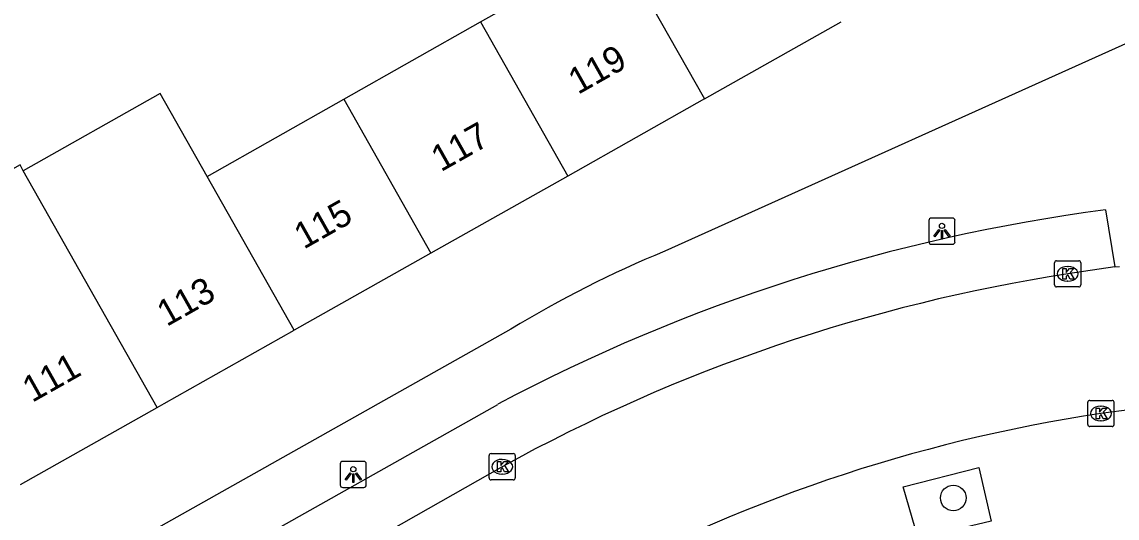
# Model space of a CAD drawing. Extents: x 160037 to 160839, y 385326 to 386441.
# Drawn here: x 160394.42 to 160436.25, y 386067.72 to 386086.69 of the extents above; entities that cross this region are included whole.
import ezdxf

# ---------------------------------------------------------------- set-up
doc = ezdxf.new("R2010")
doc.units = 0
for name, color, linetype in [('IMGEO_Boom', 7, 'Continuous'), ('IMGEO_Kolk', 7, 'Continuous'), ('IMGEO_Lichtpunt', 7, 'Continuous'), ('IMGEO_Pand', 7, 'Continuous'), ('IMGEO_Pand_nummerreeks', 7, 'Continuous'), ('IMGEO_Rijbaan_lokaal_open', 7, 'Continuous'), ('IMGEO_Voetpad_open', 7, 'Continuous')]:
    doc.layers.add(name, color=color, linetype=linetype)

msp = doc.modelspace()

# ---------------------------------------------------------------- linework, layer by layer
at = {"layer": 'IMGEO_Boom'}
msp.add_circle((160429.995, 386068.494), 0.489, dxfattribs=at)
at = {"layer": 'IMGEO_Kolk'}
for p, q in [((160433.865, 386076.632), (160433.865, 386077.484)), ((160433.94, 386077.558), (160434.792, 386077.558)), ((160434.353, 386077.338), (160434.378, 386077.338)), ((160434.866, 386077.484), (160434.866, 386076.632)), ((160434.792, 386076.558), (160433.94, 386076.558)), ((160434.376, 386076.778), (160434.351, 386076.778)), ((160435.134, 386071.297), (160435.134, 386072.149)), ((160435.209, 386072.223), (160436.061, 386072.223)), ((160435.622, 386072.003), (160435.647, 386072.003)), ((160436.135, 386072.149), (160436.135, 386071.297)), ((160435.645, 386071.443), (160435.62, 386071.443)), ((160436.061, 386071.223), (160435.209, 386071.223)), ((160412.337, 386070.187), (160413.189, 386070.187)), ((160412.262, 386069.261), (160412.262, 386070.113)), ((160412.75, 386069.967), (160412.775, 386069.967)), ((160413.263, 386070.113), (160413.263, 386069.261)), ((160412.773, 386069.407), (160412.748, 386069.407)), ((160413.189, 386069.187), (160412.337, 386069.187))]:
    msp.add_line(p, q, dxfattribs=at)
for points in [[(160433.865, 386076.632), (160433.865, 386077.484)], [(160433.94, 386077.558), (160434.792, 386077.558)], [(160434.866, 386077.484), (160434.866, 386076.632)], [(160434.186, 386077.258), (160434.309, 386077.258), (160434.309, 386077.107), (160434.439, 386077.258), (160434.603, 386077.258), (160434.457, 386077.107), (160434.61, 386076.858), (160434.458, 386076.858), (160434.373, 386077.022), (160434.309, 386076.955), (160434.309, 386076.858), (160434.186, 386076.858), (160434.186, 386077.258)], [(160434.792, 386076.558), (160433.94, 386076.558)], [(160435.134, 386071.297), (160435.134, 386072.149)], [(160435.209, 386072.223), (160436.061, 386072.223)], [(160435.455, 386071.923), (160435.578, 386071.923), (160435.578, 386071.772), (160435.708, 386071.923), (160435.872, 386071.923), (160435.726, 386071.772), (160435.879, 386071.523), (160435.727, 386071.523), (160435.642, 386071.687), (160435.578, 386071.62), (160435.578, 386071.523), (160435.455, 386071.523), (160435.455, 386071.923)], [(160436.135, 386072.149), (160436.135, 386071.297)], [(160436.061, 386071.223), (160435.209, 386071.223)], [(160412.337, 386070.187), (160413.189, 386070.187)], [(160412.262, 386069.261), (160412.262, 386070.113)], [(160412.583, 386069.887), (160412.706, 386069.887), (160412.706, 386069.736), (160412.836, 386069.887), (160413, 386069.887), (160412.854, 386069.736), (160413.007, 386069.487), (160412.855, 386069.487), (160412.77, 386069.651), (160412.706, 386069.584), (160412.706, 386069.487), (160412.583, 386069.487), (160412.583, 386069.887)], [(160413.263, 386070.113), (160413.263, 386069.261)], [(160413.189, 386069.187), (160412.337, 386069.187)]]:
    msp.add_lwpolyline(points, dxfattribs=at)
for centre, start, end in [((160433.942, 386077.482), 91.552, 178.448), ((160433.942, 386077.482), 91.552, 178.448), ((160434.79, 386077.482), 1.552, 88.448), ((160434.79, 386077.482), 1.552, 88.448), ((160433.942, 386076.634), 181.552, 268.448), ((160433.942, 386076.634), 181.552, 268.448), ((160434.79, 386076.634), 271.552, 358.448), ((160434.79, 386076.634), 271.552, 358.448), ((160435.211, 386072.147), 91.552, 178.448), ((160435.211, 386072.147), 91.552, 178.448), ((160436.059, 386072.147), 1.552, 88.448), ((160436.059, 386072.147), 1.552, 88.448), ((160435.211, 386071.299), 181.552, 268.448), ((160435.211, 386071.299), 181.552, 268.448), ((160436.059, 386071.299), 271.552, 358.448), ((160436.059, 386071.299), 271.552, 358.448), ((160412.339, 386070.111), 91.552, 178.448), ((160412.339, 386070.111), 91.552, 178.448), ((160413.187, 386070.111), 1.552, 88.448), ((160413.187, 386070.111), 1.552, 88.448), ((160412.339, 386069.263), 181.552, 268.448), ((160412.339, 386069.263), 181.552, 268.448), ((160413.187, 386069.263), 271.552, 358.448), ((160413.187, 386069.263), 271.552, 358.448)]:
    msp.add_arc(centre, 0.0765, start, end, dxfattribs=at)
for centre, major_axis, ratio, start_param, end_param in [((160434.352, 386077.058), (-0.387, 0.002), 0.722429, 4.712389, 7.853982), ((160434.377, 386077.058), (-0.39, 0.002), 0.717154, 1.570796, 4.712389), ((160435.621, 386071.723), (-0.387, 0.002), 0.722429, 4.712389, 7.853982), ((160435.646, 386071.723), (-0.39, 0.002), 0.717154, 1.570796, 4.712389), ((160412.749, 386069.687), (-0.387, 0.002), 0.722429, 4.712389, 7.853982), ((160412.774, 386069.687), (-0.39, 0.002), 0.717154, 1.570796, 4.712389)]:
    msp.add_ellipse(centre, major_axis=major_axis, ratio=ratio, start_param=start_param, end_param=end_param, dxfattribs=at)
at = {"layer": 'IMGEO_Lichtpunt'}
for p, q in [((160429.065, 386079.092), (160429.065, 386078.285)), ((160429.065, 386079.092), (160429.065, 386078.285)), ((160429.967, 386079.187), (160429.159, 386079.187)), ((160429.967, 386079.187), (160429.159, 386079.187)), ((160430.061, 386078.285), (160430.061, 386079.092)), ((160430.061, 386078.285), (160430.061, 386079.092)), ((160429.159, 386078.191), (160429.967, 386078.191)), ((160429.159, 386078.191), (160429.967, 386078.191)), ((160406.576, 386069.795), (160406.576, 386068.988)), ((160406.576, 386069.795), (160406.576, 386068.988)), ((160407.478, 386069.89), (160406.67, 386069.89)), ((160407.478, 386069.89), (160406.67, 386069.89)), ((160407.572, 386068.988), (160407.572, 386069.795)), ((160407.572, 386068.988), (160407.572, 386069.795)), ((160406.67, 386068.894), (160407.478, 386068.894)), ((160406.67, 386068.894), (160407.478, 386068.894))]:
    msp.add_line(p, q, dxfattribs=at)
for points in [[(160429.439, 386078.756), (160429.478, 386078.728), (160429.29, 386078.466), (160429.252, 386078.493), (160429.439, 386078.756)], [(160429.541, 386078.708), (160429.588, 386078.708), (160429.588, 386078.386), (160429.541, 386078.386), (160429.541, 386078.708)], [(160429.651, 386078.728), (160429.689, 386078.755), (160429.876, 386078.493), (160429.837, 386078.465), (160429.651, 386078.728)], [(160406.95, 386069.459), (160406.989, 386069.431), (160406.801, 386069.169), (160406.763, 386069.196), (160406.95, 386069.459)], [(160407.052, 386069.411), (160407.099, 386069.411), (160407.099, 386069.089), (160407.052, 386069.089), (160407.052, 386069.411)], [(160407.162, 386069.431), (160407.2, 386069.458), (160407.387, 386069.196), (160407.348, 386069.168), (160407.162, 386069.431)]]:
    msp.add_lwpolyline(points, dxfattribs=at)
for centre in [(160429.564, 386078.89), (160407.075, 386069.593)]:
    msp.add_circle(centre, 0.0994, dxfattribs=at)
for centre, start, end in [((160429.159, 386079.092), 90, 180), ((160429.159, 386079.092), 90, 180), ((160429.967, 386079.092), 0, 90), ((160429.967, 386079.092), 0, 90), ((160429.159, 386078.285), 180, 270), ((160429.159, 386078.285), 180, 270), ((160429.967, 386078.285), 270, 0), ((160429.967, 386078.285), 270, 360), ((160406.67, 386069.795), 90, 180), ((160406.67, 386069.795), 90, 180), ((160407.478, 386069.795), 0, 90), ((160407.478, 386069.795), 0, 90), ((160406.67, 386068.988), 180, 270), ((160406.67, 386068.988), 180, 270), ((160407.478, 386068.988), 270, 0), ((160407.478, 386068.988), 270, 360)]:
    msp.add_arc(centre, 0.0946, start, end, dxfattribs=at)
at = {"layer": 'IMGEO_Pand'}
for points in [[(160411.936, 386086.683), (160417.158, 386089.636)], [(160417.158, 386089.636), (160420.492, 386083.741)], [(160406.713, 386083.729), (160411.936, 386086.683)], [(160411.936, 386086.683), (160415.265, 386080.795)], [(160420.492, 386083.741), (160425.719, 386086.687)], [(160401.49, 386080.776), (160399.694, 386083.952), (160394.471, 386080.999)], [(160401.49, 386080.776), (160406.713, 386083.729)], [(160406.713, 386083.729), (160410.038, 386077.848)], [(160420.492, 386083.741), (160415.265, 386080.795)], [(160394.471, 386080.999), (160394.344, 386081.223), (160389.122, 386078.27), (160389.351, 386077.865)], [(160399.584, 386071.956), (160394.471, 386080.999)], [(160404.811, 386074.902), (160401.49, 386080.776)], [(160415.265, 386080.795), (160410.038, 386077.848)], [(160410.038, 386077.848), (160404.811, 386074.902)], [(160399.584, 386071.956), (160399.852, 386072.107), (160404.811, 386074.902)], [(160394.362, 386069.004), (160399.584, 386071.956)]]:
    msp.add_lwpolyline(points, dxfattribs=at)
at = {"layer": 'IMGEO_Rijbaan_lokaal_open'}
for points in [[(160436.164, 386077.332), (160434.366, 386077.058)], [(160436.164, 386077.332), (160436.343, 386077.336)], [(160436.816, 386071.875), (160435.635, 386071.723)], [(160412.763, 386069.687), (160398.447, 386061.56), (160375.435, 386048.545), (160364.805, 386042.494)]]:
    msp.add_lwpolyline(points, dxfattribs=at)
for centre, radius, start, end in [((160444.437, 386012.198), 65.637, 98.82631, 118.85324), ((160444.641, 386011.957), 60.441, 98.56954, 118.97396)]:
    msp.add_arc(centre, radius, start, end, dxfattribs=at)
at = {"layer": 'IMGEO_Voetpad_open'}
for points in [[(160437.712, 386086.352), (160418.978, 386077.922)], [(160435.811, 386079.501), (160436.164, 386077.332)], [(160413.098, 386074.945), (160376.029, 386054.076), (160361.429, 386045.73), (160355.592, 386042.393)], [(160363.692, 386044.414), (160395.836, 386062.628), (160412.593, 386072.071)], [(160428.083, 386068.925), (160430.974, 386069.656), (160431.438, 386067.604), (160428.651, 386066.95), (160428.083, 386068.925)]]:
    msp.add_lwpolyline(points, dxfattribs=at)
for centre, radius, start, end in [((160444.706, 386011.712), 68.371, 97.47577, 118.01465), ((160434.789, 386039.397), 41.643, 112.3141, 121.3914)]:
    msp.add_arc(centre, radius, start, end, dxfattribs=at)

# ---------------------------------------------------------------- texts
at = {"layer": 'IMGEO_Pand_nummerreeks'}
for s, rotation, p in [('119', 29.4444, (160415.659, 386083.892)), ('117', 29.4444, (160410.421, 386080.936)), ('115', 29.4444, (160405.184, 386077.979)), ('113', 29.4443, (160399.947, 386075.023)), ('111', 29.4443, (160394.808, 386072.122))]:
    msp.add_text(s, height=1, rotation=rotation, dxfattribs=at).set_placement(p)

doc.saveas('drawing.dxf')
